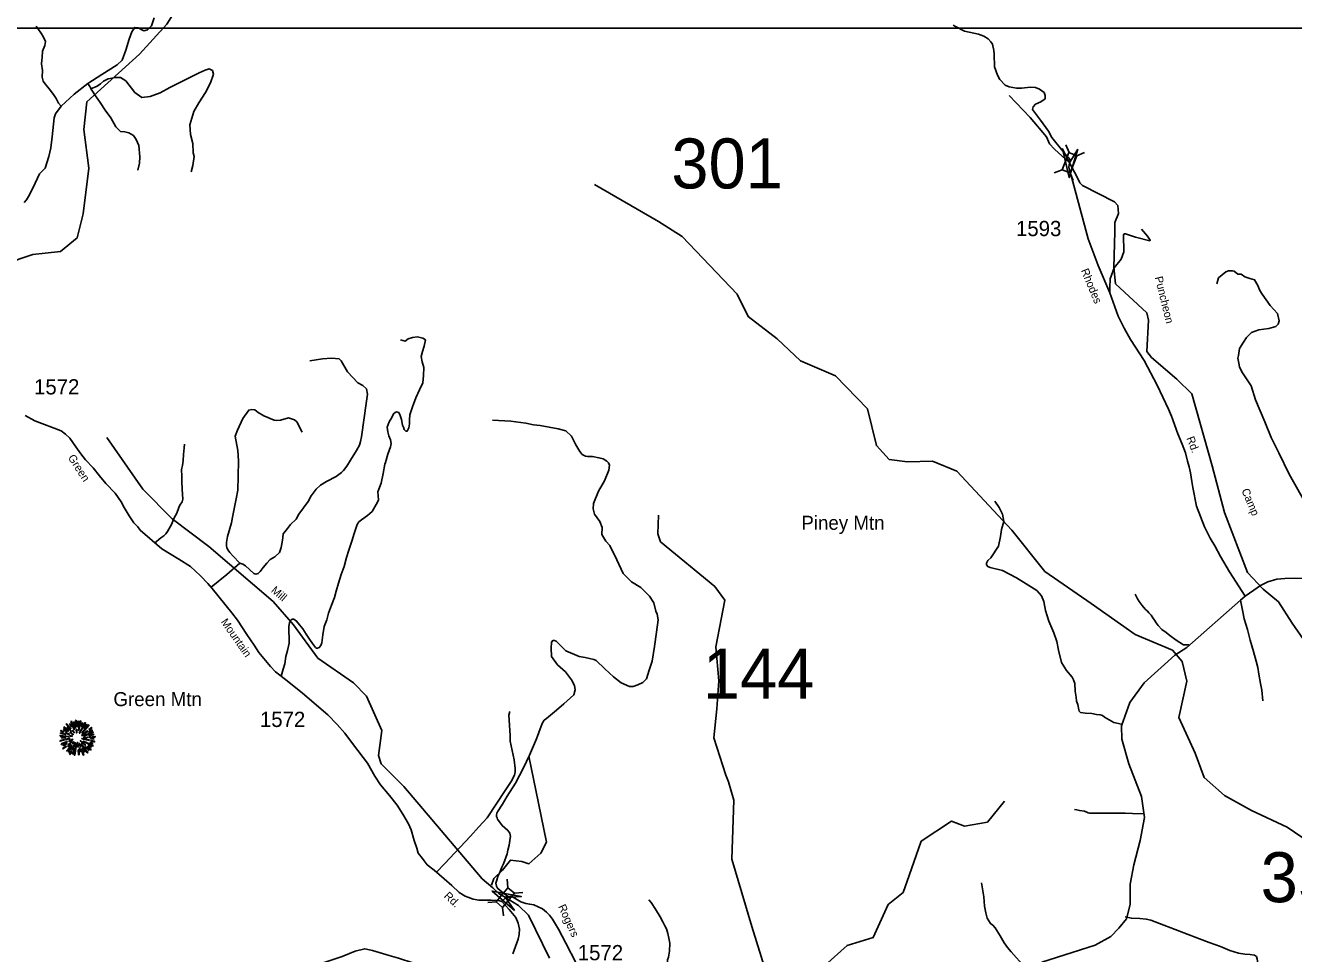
# Model space of a CAD drawing. Extents: x 884530 to 1028605, y 526725 to 653634.
# Drawn here: x 986043 to 996441, y 620013 to 627625 of the extents above; entities that cross this region are included whole.
import ezdxf

# ---------------------------------------------------------------- set-up
doc = ezdxf.new("R2010")
doc.units = 0
for name, color, linetype in [('Exist Geographical Mountain Summit CELL', 7, 'Continuous'), ('Exist Geographical Mountain Summit Label', 7, 'Continuous'), ('Exist Hydrographic Creek Single Shore', 7, 'Continuous'), ('Exist Hydrographic Creek Single Shore Label', 7, 'Continuous'), ('Exist Road Non-System Type 51', 7, 'Continuous'), ('Exist Road Secondary Structure Standard Bridge Attributed CELL', 7, 'Continuous'), ('Exist Road Secondary Structure Standard Bridge CELL', 7, 'Continuous'), ('Exist Road Secondary Structure Standard Bridge Number Label', 7, 'Continuous'), ('Exist Road Secondary Type 20 Attributed', 7, 'Continuous'), ('Exist Road Secondary Type 41 Attributed', 7, 'Continuous'), ('Exist Road Secondary Type 51 Attributed', 7, 'Continuous'), ('Exist Road Secondary Type 51 Label', 7, 'Continuous'), ('Exist Road Secondary Type 51 Number Label', 7, 'Continuous'), ('Map Preparation Inset Cut Line', 7, 'Continuous')]:
    doc.layers.add(name, color=color, linetype=linetype)

msp = doc.modelspace()

# ---------------------------------------------------------------- linework, layer by layer
at = {"layer": 'Exist Geographical Mountain Summit CELL'}
for points in [[(986454, 621926), (986458, 621874), (986461, 621874), (986460, 621927)], [(986331, 621819), (986372, 621810), (986374, 621813), (986332, 621824)], [(986334, 621839), (986356, 621830), (986358, 621833), (986335, 621844)], [(986356, 621849), (986382, 621833), (986384, 621836), (986359, 621853)], [(986357, 621868), (986396, 621838), (986399, 621840), (986360, 621873)], [(986372, 621821), (986403, 621810), (986404, 621812), (986375, 621826)], [(986377, 621893), (986413, 621856), (986416, 621858), (986381, 621898)], [(986385, 621865), (986418, 621836), (986420, 621839), (986388, 621871)], [(986405, 621895), (986420, 621873), (986422, 621874), (986409, 621899)], [(986409, 621827), (986434, 621808), (986436, 621811), (986411, 621830)], [(986416, 621916), (986442, 621849), (986445, 621851), (986421, 621919)], [(986428, 621840), (986442, 621824), (986444, 621826), (986432, 621843)], [(986449, 621864), (986452, 621865), (986443, 621913), (986439, 621912)], [(986460, 621852), (986461, 621823), (986464, 621824), (986464, 621853)], [(986470, 621872), (986474, 621872), (986478, 621919), (986472, 621919)], [(986482, 621843), (986497, 621920), (986492, 621922), (986479, 621844)], [(986485, 621821), (986488, 621820), (986537, 621904), (986532, 621908)], [(986500, 621879), (986503, 621877), (986513, 621904), (986508, 621906)], [(986503, 621803), (986505, 621800), (986554, 621836), (986551, 621841)], [(986507, 621823), (986509, 621821), (986564, 621885), (986560, 621890)], [(986520, 621800), (986521, 621798), (986600, 621827), (986598, 621831)], [(986544, 621895), (986523, 621861), (986526, 621860), (986548, 621891)], [(986564, 621828), (986592, 621843), (986589, 621848), (986563, 621831)], [(986564, 621851), (986566, 621848), (986589, 621865), (986585, 621868)], [(986327, 621760), (986328, 621755), (986364, 621766), (986362, 621769)], [(986328, 621798), (986400, 621791), (986401, 621794), (986328, 621803)], [(986337, 621733), (986339, 621728), (986385, 621748), (986383, 621753)], [(986341, 621781), (986370, 621782), (986370, 621786), (986339, 621786)], [(986354, 621717), (986383, 621734), (986381, 621737), (986352, 621722)], [(986373, 621772), (986374, 621767), (986407, 621775), (986406, 621779)], [(986379, 621676), (986382, 621674), (986423, 621722), (986420, 621724)], [(986394, 621708), (986414, 621726), (986410, 621728), (986390, 621711)], [(986391, 621726), (986394, 621723), (986428, 621751), (986426, 621754)], [(986400, 621758), (986403, 621753), (986431, 621768), (986430, 621771)], [(986409, 621797), (986426, 621795), (986427, 621797), (986410, 621801)], [(986422, 621686), (986427, 621685), (986453, 621743), (986451, 621744)], [(986429, 621736), (986432, 621733), (986443, 621749), (986441, 621751)], [(986444, 621641), (986448, 621640), (986461, 621729), (986458, 621730)], [(986469, 621745), (986473, 621708), (986477, 621708), (986472, 621746)], [(986485, 621736), (986494, 621706), (986498, 621708), (986487, 621737)], [(986494, 621756), (986532, 621721), (986535, 621726), (986495, 621759)], [(986500, 621734), (986550, 621659), (986554, 621662), (986502, 621735)], [(986505, 621774), (986565, 621762), (986567, 621766), (986506, 621777)], [(986519, 621787), (986519, 621784), (986549, 621784), (986550, 621789)], [(986519, 621754), (986597, 621716), (986598, 621721), (986520, 621757)], [(986558, 621720), (986583, 621707), (986585, 621710), (986560, 621724)], [(986563, 621786), (986615, 621789), (986615, 621794), (986563, 621789)], [(986566, 621800), (986603, 621807), (986601, 621812), (986565, 621802)], [(986572, 621744), (986593, 621736), (986595, 621740), (986573, 621747)], [(986577, 621774), (986604, 621772), (986604, 621776), (986578, 621777)], [(986581, 621757), (986610, 621750), (986610, 621755), (986582, 621762)], [(986348, 621696), (986351, 621692), (986379, 621713), (986377, 621716)], [(986419, 621708), (986394, 621669), (986397, 621666), (986423, 621706)], [(986404, 621649), (986409, 621646), (986420, 621671), (986416, 621673)], [(986434, 621651), (986446, 621694), (986442, 621694), (986429, 621652)], [(986475, 621686), (986479, 621644), (986483, 621645), (986480, 621686)], [(986495, 621670), (986489, 621699), (986486, 621699), (986491, 621669)], [(986500, 621691), (986517, 621641), (986521, 621643), (986503, 621692)], [(986510, 621697), (986526, 621667), (986530, 621670), (986514, 621698)], [(986532, 621708), (986562, 621679), (986565, 621682), (986534, 621711)], [(986549, 621709), (986579, 621683), (986582, 621687), (986551, 621711)]]:
    msp.add_lwpolyline(points, close=True, dxfattribs=at)
at = {"layer": 'Exist Hydrographic Creek Single Shore'}
for points in [[(985611, 624276), (985646, 624317), (985692, 624449), (985678, 624543), (985510, 624743), (985418, 624932), (985428, 625240), (985671, 625518), (985868, 625668), (986104, 625746), (986330, 625771), (986467, 625883), (986516, 626079), (986562, 626455), (986523, 626771), (986548, 626997), (986978, 627389), (987203, 627634), (987601, 628269), (988058, 628696), (988262, 629073), (988479, 629315), (988904, 629526), (989231, 629605)], [(994605, 626499), (994480, 626609), (994441, 626655), (994416, 626711), (994280, 626869), (994109, 627049)], [(996616, 622455), (996428, 622724), (996317, 622899), (996192, 623001), (996063, 623138), (995874, 623631), (995773, 624013), (995607, 624604), (995485, 624725), (995276, 624901), (995239, 624951), (995252, 625208), (995239, 625268), (994982, 625505), (994968, 625640), (994976, 625932), (994975, 626008), (995005, 626083), (995001, 626148), (994972, 626179), (994709, 626311), (994688, 626334), (994665, 626385), (994605, 626499)], [(994402, 623148), (994131, 623485), (993679, 623971), (993481, 624053), (993275, 624046), (993126, 624066), (993021, 624179), (992947, 624480), (992684, 624752), (992397, 624875), (992208, 625056), (991969, 625237), (991880, 625420), (991429, 625895), (991234, 626017), (990710, 626320)], [(990341, 619977), (990169, 620329), (990086, 620409), (989979, 620475), (989925, 620507), (989876, 620554), (989788, 620628), (989147, 621383), (988960, 621569), (988937, 621639), (988966, 621844), (988839, 622124), (988734, 622234), (988441, 622437), (988242, 622710), (988074, 622900), (987547, 623351), (987247, 623580), (987005, 623821), (986711, 624247)], [(992115, 619866), (992000, 620236), (991835, 620787), (991852, 621272), (991808, 621421), (991785, 621477), (991687, 621782), (991712, 622020), (991728, 622250), (991704, 622530), (991777, 622911), (991697, 623024), (991251, 623391), (991228, 623457), (991234, 623608)], [(997074, 620764), (996760, 620826), (996628, 620887), (996387, 621050), (996095, 621186), (995875, 621311), (995708, 621458), (995635, 621656), (995499, 621949), (995565, 622248), (995528, 622409), (995448, 622503), (995141, 622630), (994780, 622885), (994402, 623148)], [(989865, 620574), (989883, 620629), (989956, 620697), (990020, 620781), (990113, 620770), (990172, 620749), (990268, 620837), (990315, 620927), (990251, 621246), (990172, 621634)], [(992797, 619081), (992624, 619356), (992452, 619702), (992599, 619915), (992780, 620080), (992994, 620146), (993117, 620417), (993240, 620516), (993290, 620655), (993388, 620935), (993635, 621099), (993742, 621058), (993931, 621091), (994070, 621264)]]:
    msp.add_lwpolyline(points, dxfattribs=at)
at = {"layer": 'Exist Road Non-System Type 51'}
for points in [[(986337, 626964), (986316, 626988), (986296, 627025), (986273, 627059), (986237, 627105), (986203, 627148), (986190, 627167), (986181, 627201), (986183, 627254), (986175, 627311), (986178, 627341), (986181, 627361), (986184, 627413), (986203, 627459), (986207, 627494), (986190, 627533), (986170, 627564), (986132, 627618)], [(994431, 626757), (994365, 626847), (994300, 626936), (994305, 626958), (994325, 626980), (994370, 626998), (994404, 627023), (994405, 627050), (994396, 627074), (994359, 627102), (994326, 627115), (994280, 627119), (994212, 627111), (994170, 627110), (994110, 627121), (994076, 627135), (994032, 627181), (994012, 627216), (993989, 627285), (993985, 627388), (993983, 627419), (993971, 627471), (993960, 627489), (993936, 627515), (993901, 627536), (993857, 627553), (993744, 627579), (993668, 627616), (993649, 627627)], [(986581, 627106), (986631, 627126), (986658, 627146), (986684, 627167), (986723, 627186), (986783, 627198), (986824, 627197), (986867, 627170), (986941, 627074), (986998, 627033), (987066, 627041), (987149, 627071), (987227, 627117), (987331, 627169), (987402, 627203), (987468, 627236), (987516, 627257), (987550, 627269), (987577, 627255), (987585, 627225), (987562, 627154), (987519, 627075), (987466, 626990), (987424, 626920), (987391, 626809), (987397, 626730), (987415, 626656), (987418, 626579), (987428, 626551), (987415, 626477), (987402, 626423)], [(986555, 627149), (986566, 627131), (986579, 627109), (986581, 627106)], [(986581, 627106), (986588, 627094), (986617, 627047), (986655, 626992), (986698, 626929), (986743, 626867), (986784, 626792), (986824, 626756), (986858, 626752), (986891, 626745), (986930, 626721), (986951, 626690), (986972, 626641), (986981, 626546), (986979, 626496), (986966, 626438)], [(994933, 625432), (994935, 625475), (994937, 625548), (994970, 625636), (995028, 625708), (995050, 625767), (995047, 625907), (995053, 625916), (995064, 625916), (995144, 625888), (995262, 625859), (995266, 625865), (995243, 625897), (995193, 625954)], [(996535, 623712), (996405, 623944), (996321, 624119), (996257, 624245), (996206, 624373), (996129, 624555), (996092, 624669), (996017, 624785), (995998, 624824), (995993, 624856), (995985, 624897), (995990, 624919), (995998, 624975), (996029, 625028), (996056, 625067), (996095, 625106), (996155, 625128), (996238, 625140), (996295, 625156), (996315, 625175), (996324, 625203), (996310, 625262), (996249, 625327), (996182, 625420), (996163, 625450), (996149, 625491), (996121, 625538), (996081, 625549), (996041, 625564), (996010, 625584), (995984, 625586), (995955, 625609), (995940, 625613), (995907, 625612), (995885, 625605), (995826, 625555), (995811, 625506)], [(988139, 622288), (988158, 622347), (988169, 622389), (988179, 622449), (988191, 622500), (988207, 622558), (988205, 622603), (988204, 622656), (988204, 622693), (988208, 622728), (988218, 622746), (988231, 622756), (988243, 622757), (988256, 622749), (988266, 622741), (988291, 622710), (988317, 622677), (988345, 622633), (988367, 622601), (988397, 622556), (988423, 622524), (988429, 622519), (988439, 622519), (988453, 622523), (988466, 622539), (988474, 622561), (988483, 622627), (988494, 622696), (988515, 622750), (988528, 622805), (988552, 622872), (988577, 622935), (988592, 622987), (988611, 623052), (988633, 623123), (988657, 623188), (988677, 623262), (988695, 623323), (988720, 623395), (988738, 623459), (988763, 623533), (988776, 623553), (988798, 623572), (988849, 623607), (988885, 623638), (988929, 623715), (988937, 623736), (988934, 623801), (988960, 623872), (988977, 623951), (988991, 624027), (988997, 624041), (989014, 624109), (989036, 624168), (989043, 624196), (989037, 624226), (989022, 624260), (989015, 624292), (989010, 624330), (989026, 624374), (989047, 624409), (989062, 624440), (989075, 624450), (989087, 624455), (989104, 624450), (989115, 624425), (989126, 624394), (989134, 624346), (989142, 624331), (989148, 624311), (989162, 624298), (989174, 624298), (989188, 624324), (989192, 624358), (989193, 624392), (989194, 624431), (989216, 624497), (989244, 624570), (989275, 624638), (989302, 624695), (989308, 624755), (989311, 624821), (989296, 624866), (989289, 624910), (989300, 624952), (989313, 624994), (989323, 625046), (989301, 625060), (989259, 625071), (989218, 625065), (989182, 625054), (989156, 625037), (989119, 625048)], [(987801, 623215), (987826, 623207), (987848, 623194), (987917, 623131), (987932, 623124), (987952, 623130), (987968, 623146), (987992, 623180), (988024, 623216), (988050, 623246), (988089, 623268), (988127, 623302), (988141, 623345), (988146, 623374), (988150, 623404), (988154, 623427), (988158, 623455), (988169, 623471), (988191, 623500), (988216, 623532), (988264, 623576), (988285, 623618), (988361, 623722), (988385, 623768), (988427, 623822), (988464, 623855), (988511, 623884), (988592, 623926), (988636, 623959), (988652, 623975), (988679, 624011), (988709, 624060), (988758, 624139), (988782, 624183), (988791, 624212), (988800, 624251), (988841, 624544), (988848, 624600), (988839, 624644), (988811, 624673), (988769, 624694), (988683, 624783), (988632, 624875), (988615, 624892), (988553, 624897), (988479, 624891), (988374, 624874)], [(987801, 623215), (987743, 623276), (987719, 623303), (987703, 623324), (987694, 623343), (987693, 623356), (987692, 623370), (987693, 623385), (987700, 623434), (987732, 623547), (987740, 623593), (987771, 623744), (987785, 623814), (987788, 623930), (987791, 624054), (987784, 624138), (987764, 624257), (987782, 624306), (987827, 624402), (987874, 624470), (987900, 624476), (987925, 624473), (987951, 624452), (987999, 624424), (988084, 624389), (988100, 624386), (988134, 624389), (988201, 624407), (988249, 624391), (988269, 624373), (988312, 624290)], [(990557, 624187), (990520, 624258), (990473, 624301), (990410, 624317), (990337, 624331), (990264, 624344), (990209, 624351), (990145, 624362), (990023, 624379), (989874, 624389)], [(987101, 623379), (987155, 623424), (987179, 623439), (987194, 623456), (987207, 623476), (987241, 623532), (987264, 623586), (987285, 623626), (987302, 623671), (987310, 623691), (987329, 623718), (987334, 623740), (987330, 623780), (987328, 623822), (987327, 623886), (987325, 623928), (987322, 623984), (987331, 624015), (987337, 624056), (987340, 624106), (987345, 624161), (987348, 624191)], [(989996, 620485), (989936, 620530), (989915, 620549), (989907, 620568), (989901, 620592), (989909, 620617), (989918, 620645), (989930, 620674), (989949, 620722), (989963, 620749), (989975, 620781), (989981, 620801), (989992, 620832), (989999, 620861), (990009, 620902), (990019, 620961), (990021, 620973), (990019, 620989), (990016, 621000), (990010, 621010), (989996, 621027), (989952, 621065), (989914, 621115), (989910, 621128), (989907, 621137), (989907, 621149), (989909, 621164), (989913, 621176), (989954, 621239), (989993, 621304), (990061, 621412), (990126, 621537), (990175, 621641), (990234, 621776), (990273, 621880), (990284, 621906), (990296, 621927), (990315, 621941), (990398, 622010), (990459, 622061), (990541, 622137), (990550, 622177), (990545, 622211), (990521, 622258), (990472, 622324), (990407, 622383), (990358, 622451), (990354, 622518), (990356, 622567), (990367, 622580), (990381, 622581), (990396, 622576), (990475, 622496), (990583, 622451), (990633, 622441), (990705, 622425), (990724, 622418), (990794, 622348), (990866, 622284), (990929, 622234), (990996, 622203), (991027, 622204), (991064, 622217), (991106, 622238), (991135, 622266), (991157, 622339), (991183, 622413), (991201, 622531), (991218, 622650), (991230, 622750), (991224, 622798), (991212, 622823), (991197, 622891), (991159, 622944), (991088, 623015), (991013, 623062), (990944, 623130), (990891, 623242), (990836, 623361), (990803, 623397), (990770, 623450), (990772, 623508), (990752, 623557), (990708, 623616), (990698, 623660), (990700, 623704), (990742, 623805), (990791, 623890), (990826, 623977), (990831, 624018), (990825, 624038), (990810, 624053), (990779, 624071), (990746, 624080), (990692, 624090), (990652, 624090), (990635, 624092), (990609, 624107), (990588, 624132), (990557, 624187)], [(995031, 621895), (994968, 621910), (994890, 621953), (994873, 621965), (994854, 621971), (994824, 621975), (994788, 621982), (994736, 621986), (994693, 621992), (994683, 622001), (994681, 622013), (994673, 622056), (994661, 622083), (994658, 622116), (994650, 622167), (994648, 622229), (994637, 622258), (994626, 622280), (994579, 622335), (994538, 622401), (994513, 622503), (994500, 622573), (994476, 622643), (994435, 622741), (994406, 622826), (994392, 622901), (994373, 622947), (994336, 622990), (994269, 623033), (994168, 623096), (994053, 623154), (993953, 623179), (993933, 623188), (993923, 623203), (993923, 623216), (993934, 623236), (993959, 623259), (994022, 623355), (994037, 623433), (994045, 623492), (994064, 623557), (994054, 623617), (994027, 623672), (993991, 623724)], [(987566, 623019), (987696, 623123), (987801, 623215)], [(995583, 622547), (995537, 622546), (995477, 622585), (995426, 622622), (995395, 622648), (995362, 622672), (995330, 622705), (995314, 622727), (995301, 622747), (995287, 622767), (995272, 622789), (995255, 622808), (995242, 622821), (995223, 622839), (995199, 622867), (995174, 622902), (995161, 622924), (995151, 622944), (995142, 622962)], [(996006, 622912), (996024, 622815), (996036, 622759), (996064, 622672), (996084, 622585), (996113, 622490), (996133, 622413), (996147, 622361), (996157, 622306), (996171, 622228), (996181, 622175), (996190, 622087)], [(989416, 620683), (989480, 620750), (989692, 620976), (989760, 621054), (989829, 621128), (989978, 621352), (990026, 621425), (990054, 621477), (990059, 621505), (990059, 621531), (990050, 621604), (990019, 621757), (990017, 621801), (990009, 621929), (990006, 621970), (990015, 621998)], [(995213, 621161), (995119, 621163), (995061, 621165), (994946, 621166), (994821, 621165), (994794, 621165), (994770, 621165), (994758, 621168), (994727, 621181), (994687, 621188), (994665, 621192), (994645, 621195)], [(994243, 619897), (994169, 619979), (994126, 620028), (994095, 620064), (994068, 620103), (994034, 620160), (993994, 620225), (993976, 620246), (993956, 620260), (993928, 620303), (993917, 620348), (993907, 620404), (993901, 620479), (993881, 620593)], [(991246, 619502), (991250, 619592), (991255, 619650), (991270, 619702), (991283, 619747), (991291, 619786), (991299, 619834), (991305, 619883), (991307, 619926), (991309, 619963), (991316, 619985), (991318, 620002), (991324, 620035), (991328, 620098), (991319, 620139), (991311, 620179), (991299, 620217), (991287, 620242), (991270, 620275), (991248, 620314), (991209, 620379), (991174, 620434), (991155, 620455)], [(995059, 620316), (995112, 620304), (995180, 620302), (995233, 620297), (995271, 620287), (995540, 620185), (995669, 620134), (995750, 620105), (995842, 620071), (995919, 620039), (995990, 620017), (996040, 620009), (996086, 620006), (996120, 620002), (996136, 619989), (996141, 619972), (996146, 619951), (996152, 619886), (996146, 619818), (996141, 619752), (996145, 619725), (996156, 619708), (996184, 619674), (996440, 619499)], [(989812, 619408), (989789, 619425), (989738, 619461), (989547, 619524), (989533, 619539), (989526, 619558), (989522, 619586), (989518, 619665), (989506, 619703), (989490, 619727), (989480, 619734), (989442, 619761), (989339, 619822), (989307, 619853), (989219, 619938), (989101, 619977), (989027, 619997), (988888, 620038), (988825, 620054), (988748, 620034), (988640, 619991), (988343, 619891), (988153, 619898), (988114, 619900)]]:
    msp.add_lwpolyline(points, dxfattribs=at)
at = {"layer": 'Exist Road Secondary Structure Standard Bridge Attributed CELL'}
for points in [[(994671, 626611), (994602, 626377), (994545, 626614), (994605, 626499)], [(990054, 620367), (989870, 620527), (990109, 620481), (989979, 620474)]]:
    msp.add_lwpolyline(points, close=True, dxfattribs=at)
at = {"layer": 'Exist Road Secondary Structure Standard Bridge CELL'}
for p, q in [((994600, 626582), (994573, 626645)), ((994664, 626556), (994727, 626583)), ((994479, 626415), (994543, 626442)), ((994635, 626352), (994608, 626415)), ((990000, 620554), (989994, 620623)), ((990053, 620509), (990121, 620516)), ((989834, 620432), (989902, 620438)), ((989963, 620324), (989956, 620393))]:
    msp.add_line(p, q, dxfattribs=at)
for points in [[(994543, 626442), (994599, 626582), (994665, 626555), (994608, 626415)], [(989902, 620438), (990000, 620554), (990054, 620509), (989956, 620393)]]:
    msp.add_lwpolyline(points, close=True, dxfattribs=at)
at = {"layer": 'Exist Road Secondary Type 20 Attributed'}
msp.add_lwpolyline([(986032, 626173), (986053, 626195), (986068, 626222), (986107, 626295), (986158, 626407), (986205, 626455), (986235, 626550), (986251, 626622), (986262, 626712), (986280, 626868), (986289, 626901), (986337, 626964), (986444, 627060), (986555, 627149), (986670, 627223), (986796, 627302), (986838, 627341), (986868, 627422), (986895, 627511), (986916, 627572), (986940, 627609), (986967, 627605), (987014, 627580), (987043, 627589), (987076, 627622), (987099, 627687)], dxfattribs=at)
at = {"layer": 'Exist Road Secondary Type 41 Attributed'}
for points in [[(994605, 626499), (994610, 626521), (994600, 626537), (994561, 626579), (994458, 626705), (994431, 626757)], [(996043, 622946), (995915, 623145), (995841, 623271), (995796, 623357), (995756, 623420), (995711, 623512), (995646, 623684), (995616, 623837), (995606, 623885), (995596, 623955), (995585, 624006), (995571, 624053), (995555, 624119), (995528, 624190), (995492, 624276), (995439, 624422), (995415, 624477), (995323, 624676), (995216, 624876), (995103, 625050), (995051, 625143), (995003, 625241), (994933, 625432), (994838, 625656), (994757, 625875), (994619, 626383), (994603, 626437), (994599, 626462), (994605, 626499)], [(989982, 620473), (989950, 620440)], [(991792, 619186), (991340, 619441), (991280, 619477), (991172, 619539), (990871, 619693), (990690, 619779), (990651, 619811), (990607, 619845), (990559, 619935), (990475, 620098), (990415, 620213), (990366, 620296), (990340, 620328), (990315, 620353), (990282, 620381), (990211, 620415), (990178, 620418), (990145, 620424), (990104, 620439), (990050, 620472), (990025, 620481), (989989, 620482), (989982, 620473)]]:
    msp.add_lwpolyline(points, dxfattribs=at)
at = {"layer": 'Exist Road Secondary Type 51 Attributed'}
for points in [[(989950, 620440), (989922, 620450), (989861, 620451), (989761, 620453), (989714, 620459), (989649, 620486), (989600, 620516), (989540, 620573), (989478, 620626), (989395, 620697), (989337, 620742), (989312, 620774), (989298, 620793), (989264, 620838), (989253, 620878), (989232, 620941), (989206, 621028), (989184, 621079), (989139, 621157), (989091, 621232), (989028, 621309), (988954, 621397), (988907, 621468), (988849, 621575), (988734, 621727), (988661, 621821), (988600, 621892), (988522, 621971), (988314, 622150), (988217, 622229), (988164, 622269), (988094, 622324), (988052, 622367), (987958, 622482), (987918, 622542), (987859, 622630), (987782, 622747), (987737, 622808), (987575, 623008), (987538, 623048), (987478, 623111), (987396, 623189), (987301, 623248), (987163, 623334), (986983, 623487), (986964, 623513), (986932, 623547), (986894, 623604), (986853, 623671), (986829, 623717), (986780, 623788), (986702, 623868), (986650, 623931), (986598, 623997), (986537, 624063), (986499, 624112), (986458, 624170), (986407, 624239), (986373, 624272), (986337, 624300), (986120, 624382), (986040, 624426)], [(996043, 622946), (996115, 622994), (996170, 623031), (996230, 623063), (996304, 623085), (996368, 623089), (996446, 623093), (996550, 623089)], [(994377, 619943), (994813, 620084), (994942, 620154), (995007, 620222), (995070, 620300), (995102, 620417), (995102, 620584), (995131, 620742), (995184, 620942), (995218, 621129), (995194, 621301), (995090, 621571), (995032, 621773), (995029, 621882), (995097, 622074), (995216, 622234), (995466, 622460), (995565, 622524), (996006, 622912), (996043, 622946)], [(990039, 620011), (990084, 620133), (990091, 620170), (990093, 620213), (990084, 620262), (990064, 620311), (990010, 620376), (989950, 620440)]]:
    msp.add_lwpolyline(points, dxfattribs=at)
at = {"layer": 'Map Preparation Inset Cut Line'}
msp.add_lwpolyline([(1003402, 608591), (973281, 608591), (973281, 627602), (1003402, 627602)], close=True, dxfattribs=at)

# ---------------------------------------------------------------- texts
at = {"layer": 'Exist Geographical Mountain Summit Label'}
for s, p in [('Piney Mtn', (992405, 623489)), ('Green Mtn', (986765, 622043))]:
    msp.add_text(s, height=114.8, dxfattribs=at).set_placement(p)
at = {"layer": 'Exist Hydrographic Creek Single Shore'}
msp.add_text('Camp', height=65.6, rotation=293.0223, dxfattribs=at).set_placement((996012, 623812))
at = {"layer": 'Exist Hydrographic Creek Single Shore Label'}
for s, rotation, p in [('Puncheon', 283.9249, (995302, 625559)), ('Puncheon', 283.9249, (995302, 625559)), ('Mill', 319.4562, (988052, 622983)), ('Mill', 319.4562, (988052, 622983))]:
    msp.add_text(s, height=65.6, rotation=rotation, dxfattribs=at).set_placement(p)
at = {"layer": 'Exist Road Secondary Structure Standard Bridge Number Label'}
for s, p in [('301', (991339, 626288)), ('144', (991597, 622104)), ('35', (996171, 620435))]:
    msp.add_text(s, height=410.1, dxfattribs=at).set_placement(p)
at = {"layer": 'Exist Road Secondary Type 51 Label'}
for s, rotation, p in [('Rhodes', 292.4973, (994696, 625616)), ('Rd.', 291.3764, (995561, 624240)), ('Green', 302.7931, (986389, 624081)), ('Mountain', 304.9862, (987642, 622733)), ('Rd.', 316.904, (989470, 620480)), ('Rogers', 294.2828, (990409, 620400))]:
    msp.add_text(s, height=65.6, rotation=rotation, dxfattribs=at).set_placement(p)
at = {"layer": 'Exist Road Secondary Type 51 Number Label'}
for s, p in [('1593', (994165, 625897)), ('1572', (986114, 624599)), ('1572', (987966, 621872)), ('1572', (990572, 619959))]:
    msp.add_text(s, height=125, dxfattribs=at).set_placement(p)

doc.saveas('drawing.dxf')
